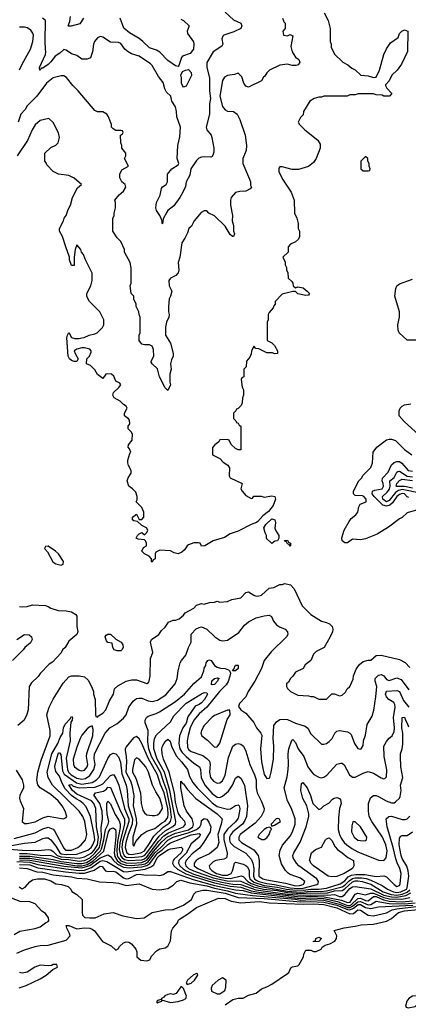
# Model space of a CAD drawing. Header units: inches. Extents: x 2348341 to 2479810, y 460419 to 613669.
# Tile 555 of 656: x 2433352 to 2436338, y 550505 to 558077. Entities that reach past the tile are written whole.
import ezdxf

# ---------------------------------------------------------------- set-up
doc = ezdxf.new("R2010")
doc.units = ezdxf.units.IN
doc.header["$MEASUREMENT"] = 0
doc.layers.add('C4535', color=7, linetype='Continuous')

msp = doc.modelspace()

# ---------------------------------------------------------------- linework, layer by layer
at = {"layer": 'C4535', "color": 2}
for points, elevation in [([(2435692, 558130), (2435722, 558070), (2435738, 558010), (2435738, 557910), (2435744.7, 557890), (2435745.4, 557865.4), (2435771.6, 557811.6), (2435834, 557750), (2435874, 557730), (2435903.6, 557703.6), (2435930, 557692), (2435974, 557650), (2436030, 557644.7), (2436070, 557632), (2436090, 557634), (2436118, 557690), (2436149, 557810), (2436170, 557852), (2436202, 557898), (2436259, 557941), (2436270, 557972), (2436288, 557990), (2436310, 557998), (2436334, 557990), (2436332.7, 557832.7), (2436285.4, 557734.6), (2436252, 557690), (2436212, 557650), (2436190, 557606), (2436163.6, 557576.4), (2436162, 557570), (2436172, 557550), (2436212, 557510), (2436194, 557490), (2436150, 557488), (2436136.4, 557496.4), (2436090, 557498), (2436070, 557508), (2435952.7, 557507.3), (2435930, 557498), (2435890, 557498), (2435868.4, 557488.4), (2435690, 557488.7), (2435670, 557482), (2435650, 557482), (2435614, 557470), (2435582, 557450), (2435532, 557370), (2435530, 557346), (2435510, 557326), (2435492, 557290), (2435502, 557270), (2435542, 557230), (2435642, 557150), (2435659.6, 557119.6), (2435662, 557090), (2435631.3, 557010), (2435610, 556978), (2435570.9, 556949.1), (2435495.3, 556924.7), (2435444.7, 556924.7), (2435370, 556946), (2435350, 556946), (2435343.6, 556936.4), (2435342, 556910), (2435372, 556850), (2435438, 556750), (2435462, 556690), (2435464.7, 556590), (2435482, 556550), (2435491.6, 556508.4), (2435492, 556470), (2435502, 556450), (2435502, 556410), (2435494, 556390), (2435471.6, 556368.4), (2435434, 556350), (2435414, 556330), (2435414, 556290), (2435374, 556250), (2435391.6, 556211.6), (2435392.7, 556192.7), (2435402, 556170), (2435402, 556150), (2435411.6, 556131.6), (2435414, 556090), (2435443.6, 556063.6), (2435452, 556050), (2435454, 556030), (2435470, 556014), (2435490, 556022), (2435530, 556014.8), (2435562, 555990), (2435578, 555970), (2435570, 555958), (2435550, 555955.3), (2435488.9, 555968.9), (2435470, 555986), (2435450, 555986), (2435370, 555966), (2435314, 555910), (2435314, 555890), (2435303.6, 555876.4), (2435299.6, 555860.4), (2435270, 555826), (2435262, 555810), (2435262, 555770), (2435254, 555750), (2435254, 555610), (2435290, 555592), (2435311, 555571), (2435332, 555530), (2435334, 555510), (2435310, 555508), (2435295.3, 555515.3), (2435250, 555515.3), (2435190, 555546), (2435167.3, 555547.3), (2435150, 555566), (2435132.7, 555527.3), (2435131.6, 555508.4), (2435119.6, 555480.4), (2435094, 555450), (2435091.6, 555408.4), (2435074, 555390), (2435074, 555330), (2435058, 555322), (2435054, 555310), (2435062, 555250), (2435072, 555230), (2435072, 555190), (2435064.7, 555170), (2435062, 555130), (2435054, 555110), (2435030, 555086), (2435018, 555082), (2435014, 555070), (2434994, 555050), (2434994, 555010), (2435012.7, 554992.7), (2435018, 554978), (2435030, 554974), (2435038, 554958), (2435052, 554950), (2435052, 554770), (2435030, 554768.7), (2435010, 554778), (2434978, 554810), (2434962, 554842), (2434947.3, 554847.3), (2434890, 554846), (2434882, 554830), (2434851.6, 554808.4), (2434832.7, 554787.3), (2434834, 554730), (2434890, 554702), (2434915.3, 554675.3), (2434952, 554650), (2434964.7, 554630), (2434962, 554570), (2434970, 554554), (2435062, 554510), (2435052, 554470), (2435062, 554450), (2435090, 554418), (2435130, 554394), (2435142, 554398), (2435150, 554412), (2435208.4, 554411.6), (2435230, 554404.7), (2435290, 554416), (2435311.3, 554410), (2435317.3, 554390), (2435299.8, 554340.2), (2435264.9, 554295.1), (2435219.9, 554260.1), (2435181.4, 554218.6), (2435170.6, 554209.4), (2435130, 554195.1), (2435030, 554143.7), (2434970, 554122.7), (2434925.1, 554094.9), (2434838, 554070), (2434774, 554030), (2434750, 554028), (2434738, 554050), (2434725.4, 554054.6), (2434690, 554054), (2434650, 554039), (2434638, 554030), (2434619.1, 554000.9), (2434598.8, 553981.2), (2434570, 553968), (2434538, 553978), (2434510, 553993.2), (2434430, 553998), (2434398, 553982), (2434394, 553970), (2434394, 553930), (2434378, 553922), (2434370, 553906), (2434366, 553910), (2434366, 553930), (2434346, 553950), (2434310, 553968), (2434289.3, 553989.3), (2434303.1, 554016.9), (2434326, 554030), (2434326, 554050), (2434318, 554070), (2434310, 554078), (2434263.1, 554083.1), (2434248, 554090), (2434258, 554110), (2434270, 554122), (2434290, 554132), (2434310, 554114), (2434330, 554134), (2434335.3, 554150), (2434326, 554170), (2434290, 554186), (2434258, 554218), (2434230, 554222), (2434218, 554230), (2434218, 554250), (2434250, 554274), (2434270, 554234), (2434290, 554234), (2434306, 554250), (2434306, 554290), (2434290, 554326), (2434248, 554368), (2434255.3, 554384.7), (2434255.3, 554410), (2434243.1, 554443.1), (2434218, 554470), (2434189.3, 554489.3), (2434179, 554530), (2434185.6, 554554.4), (2434208, 554590), (2434208, 554610), (2434188.9, 554648.9), (2434182, 554670), (2434182, 554690), (2434198, 554742), (2434206, 554750), (2434196.4, 554776.4), (2434186, 554790), (2434187.3, 554807.3), (2434216.4, 554843.6), (2434218, 554890), (2434208.4, 554908.4), (2434186, 554930), (2434186, 554950), (2434198, 554970), (2434196.4, 554996.4), (2434188.4, 555008.4), (2434158, 555030), (2434158, 555050), (2434178, 555090), (2434170, 555106), (2434150, 555118), (2434123.1, 555143.1), (2434078, 555170), (2434068, 555190), (2434074, 555210), (2434112.9, 555247.1), (2434128, 555270), (2434120.4, 555280.4), (2434090, 555298), (2434074.8, 555334.8), (2434058, 555350), (2434030, 555354), (2434014, 555350), (2433990, 555318), (2433950, 555349.3), (2433930, 555384), (2433897.2, 555417.2), (2433866, 555430), (2433868, 555470), (2433888, 555490), (2433900.4, 555519.6), (2433902, 555530), (2433890, 555542), (2433850, 555554), (2433830, 555554), (2433790, 555544), (2433771.3, 555530), (2433778, 555510), (2433802, 555470), (2433791.3, 555448.7), (2433770, 555449), (2433750, 555455.3), (2433735.3, 555470), (2433725.2, 555490), (2433715.3, 555630), (2433718, 555650), (2433728.9, 555671.1), (2433750, 555632), (2433774.6, 555625.4), (2433810, 555624.7), (2433828.9, 555631.1), (2433848.4, 555631.6), (2433886, 555650), (2433930, 555661), (2433948, 555670), (2433988, 555710), (2433998, 555730), (2433998, 555770), (2433968, 555830), (2433888, 555910), (2433868.9, 555948.9), (2433868.7, 555970), (2433898, 556030), (2433908.7, 556070), (2433908.4, 556128.4), (2433854.6, 556234.6), (2433842, 556270), (2433828, 556290), (2433822, 556310), (2433790, 556346), (2433778, 556310), (2433771.3, 556250), (2433771.3, 556190), (2433770, 556186), (2433750, 556186), (2433735.3, 556230), (2433735.3, 556250), (2433705.2, 556330), (2433682, 556410), (2433658, 556450), (2433658, 556470), (2433688.7, 556530), (2433694, 556550), (2433710, 556572), (2433723.7, 556616.3), (2433742, 556650), (2433757.2, 556710), (2433797.2, 556782.8), (2433826, 556810), (2433770, 556858), (2433730, 556878), (2433649.1, 556889.1), (2433608.4, 556908.4), (2433560.4, 556960.4), (2433556.4, 556976.4), (2433546, 556990), (2433546, 557050), (2433590, 557094), (2433630, 557112), (2433648, 557130), (2433658, 557170), (2433650, 557206), (2433610, 557286), (2433576.4, 557316.4), (2433510, 557302), (2433470, 557268.7), (2433446.8, 557230), (2433410.9, 557149.1), (2433331.3, 557030)], 74), ([(2435371.3, 558090), (2435381, 558061), (2435391.3, 558050), (2435391.6, 558008.4), (2435374, 557990), (2435378, 557958), (2435410, 557954), (2435430, 557962), (2435450, 557954), (2435436, 557870), (2435446, 557830), (2435471.3, 557790), (2435496, 557770), (2435504.7, 557750), (2435492, 557730), (2435474.4, 557725.6), (2435445.6, 557725.6), (2435410, 557735.3), (2435350, 557728), (2435271.6, 557688.4), (2435251.6, 557668.4), (2435236.9, 557643.1), (2435225.4, 557634.6), (2435210, 557608), (2435110, 557558), (2435090, 557566), (2435075.3, 557590), (2435058, 557638), (2435030, 557666), (2435003.6, 557656.4), (2434950, 557649), (2434925.2, 557634.8), (2434911, 557610), (2434890.4, 557490), (2434910.4, 557410.4), (2434930, 557382.8), (2434950, 557374), (2434994, 557370), (2435022, 557350), (2435044.7, 557310), (2435084.7, 557190), (2435096, 557110), (2435091, 557070), (2435066, 557010), (2435066, 556970), (2435118, 556850), (2435124.7, 556830), (2435125.4, 556805.4), (2435134, 556790), (2435123.6, 556776.4), (2435090, 556759), (2435043.5, 556756.5), (2435011.1, 556748.9), (2434978, 556710), (2434971.1, 556688.9), (2434971, 556650), (2434986.8, 556570), (2434984, 556530), (2434994.4, 556494.4), (2434996, 556450), (2435002, 556430), (2434994, 556410), (2434986, 556410), (2434970, 556426), (2434930, 556488.7), (2434850, 556568), (2434806, 556590), (2434790, 556606), (2434770, 556606), (2434745.4, 556594.6), (2434692, 556530), (2434672, 556490), (2434652, 556470), (2434642, 556438), (2434622, 556398), (2434598, 556362), (2434582.8, 556250), (2434570.9, 556209.1), (2434574.8, 556150), (2434570.8, 556129.2), (2434550.9, 556109.1), (2434512, 556090), (2434498, 556070), (2434501, 556030), (2434522, 555990), (2434511.3, 555950), (2434501, 555930), (2434496, 555870), (2434496, 555830), (2434501, 555810), (2434498.8, 555790), (2434481, 555750), (2434471.6, 555711.6), (2434471.1, 555651.1), (2434510.8, 555590), (2434531, 555510), (2434531, 555490), (2434518, 555462), (2434511, 555430), (2434516, 555390), (2434506, 555350), (2434504.7, 555290), (2434511, 555270), (2434490, 555226), (2434470, 555246), (2434425.2, 555330), (2434411.8, 555391.8), (2434368.7, 555430), (2434362.7, 555442.7), (2434361.2, 555450), (2434382, 555490), (2434380.4, 555540.4), (2434370, 555566), (2434350, 555575.3), (2434310, 555575.3), (2434290, 555582), (2434268.7, 555610), (2434268.7, 555650), (2434278, 555670), (2434278, 555790), (2434268.7, 555810), (2434268, 555830), (2434248, 555870), (2434248, 555890), (2434228.9, 555928.9), (2434228, 555950), (2434208.7, 555970), (2434202, 556030), (2434208.9, 556051.1), (2434208.9, 556168.9), (2434202, 556210), (2434158, 556290), (2434158, 556310), (2434128, 556370), (2434100.2, 556400.2), (2434068, 556450), (2434068.4, 556548.4), (2434078, 556570), (2434078, 556590), (2434088, 556630), (2434088, 556670), (2434082, 556690), (2434115.3, 556730), (2434150, 556758), (2434168.7, 556790), (2434162, 556810), (2434138, 556830), (2434120.4, 556860.4), (2434122, 556890), (2434138, 556922), (2434188, 556950), (2434158, 557010), (2434168, 557030), (2434168, 557050), (2434138, 557090), (2434138, 557110), (2434128, 557130), (2434126, 557190), (2434142, 557198), (2434146, 557210), (2434142, 557222), (2434130, 557226), (2434090, 557226), (2434070, 557238), (2434058, 557250), (2434058, 557270), (2434035.3, 557330), (2434022, 557350), (2433990, 557368.7), (2433950, 557368.7), (2433930, 557378), (2433802, 557530), (2433759, 557570), (2433711.7, 557631.7), (2433690, 557645.2), (2433670, 557646), (2433610, 557629), (2433558, 557590), (2433484.7, 557490), (2433410, 557415.1), (2433394.6, 557385.4), (2433360.7, 557350), (2433339.3, 557290)], 70), ([(2434930, 558136), (2434994.9, 558074.9), (2435051.3, 558050), (2435058, 558030), (2435050.7, 558009.3), (2434996.8, 557983.2), (2434921, 557959), (2434912, 557950), (2434904.7, 557930), (2434912, 557890), (2434905.4, 557874.6), (2434838, 557830), (2434791, 557749), (2434790.7, 557710), (2434810.5, 557630), (2434810.6, 557530), (2434818, 557470), (2434810.7, 557430), (2434811, 557350), (2434784, 557250), (2434790.8, 557230), (2434822, 557190), (2434827.7, 557170), (2434843, 557090), (2434842.8, 557057.2), (2434838, 557042), (2434830, 557026), (2434819.6, 557020.4), (2434770, 557022.7), (2434750, 557019.3), (2434728.3, 557011.7), (2434710, 556994), (2434667.7, 556930), (2434659.8, 556880.2), (2434631, 556830), (2434626.4, 556793.6), (2434606, 556750), (2434582.8, 556710), (2434535.2, 556644.8), (2434490.6, 556609.4), (2434482.5, 556597.5), (2434455.3, 556544.7), (2434450, 556506), (2434446, 556510), (2434446, 556530), (2434429, 556570), (2434402.7, 556610), (2434399.3, 556630), (2434403.7, 556670), (2434432.5, 556727.5), (2434441.2, 556778.8), (2434449, 556791), (2434478, 556810), (2434488, 556830), (2434488, 556890), (2434522, 556930), (2434570, 556962), (2434574, 556970), (2434562.7, 557010), (2434567, 557110), (2434583.3, 557176.7), (2434587, 557250), (2434559.5, 557330), (2434558, 557370), (2434550, 557408), (2434522, 557450), (2434514, 557490), (2434479.3, 557519.3), (2434466, 557546), (2434454, 557594), (2434419.1, 557639.1), (2434370, 557725.2), (2434357.2, 557737.2), (2434270, 557797), (2434210, 557814.5), (2434185.2, 557830), (2434159.3, 557850), (2434130, 557893.3), (2434110, 557900.5), (2434050, 557904), (2433990, 557942), (2433970, 557948), (2433950, 557938), (2433926, 557910), (2433918, 557890), (2433910.9, 557829.1), (2433895.3, 557784.7), (2433870, 557774), (2433830, 557774), (2433790, 557802), (2433750, 557815.3), (2433710, 557842), (2433690, 557848.7), (2433659.9, 557820.1), (2433623.4, 557796.6), (2433590, 557752), (2433570, 557733.6), (2433530, 557704.5), (2433516.9, 557703.1), (2433510.3, 557689.7), (2433506, 557690), (2433504, 557710), (2433549, 557810), (2433554, 557830), (2433549.2, 557849.2), (2433546.6, 557910), (2433549.2, 558070), (2433526, 558090)], 66), ([(2433841, 558090), (2433813.7, 558046.3), (2433746.3, 558026.3), (2433726, 558026), (2433724, 558030), (2433738, 558062), (2433742, 558102)], 62), ([(2434590, 558082), (2434610, 558072), (2434654, 558030), (2434638, 557990), (2434641, 557970), (2434686.4, 557906.4), (2434691, 557890), (2434686.8, 557850), (2434662, 557818), (2434602.5, 557797.5), (2434594, 557786), (2434576, 557724), (2434570, 557718), (2434550, 557722), (2434490, 557764), (2434427.7, 557827.7), (2434402.9, 557842.9), (2434350, 557859.5), (2434299.3, 557910), (2434270, 557932.3), (2434194.8, 557974.8), (2434152.7, 558012.7), (2434123.7, 558090)], 62), ([(2433350, 557691), (2433370, 557736), (2433434.5, 557850), (2433453.6, 557910), (2433456.9, 557956.9), (2433453.1, 557973.1), (2433436.9, 557996.9), (2433410, 558013.2), (2433390, 558019.3), (2433350, 558019.5)], 70), ([(2436411.6, 555611.6), (2436330, 555612.7), (2436269, 555670), (2436259, 555690), (2436257.2, 555730), (2436269.2, 555790), (2436269.2, 555830), (2436235.3, 555950), (2436242, 556010), (2436249, 556030), (2436270, 556044.7), (2436370, 556081)], 74), ([(2436421.2, 554881.2), (2436306.8, 554986.8), (2436269, 555030), (2436268.7, 555070), (2436275.3, 555090), (2436290, 555104.7), (2436310, 555116), (2436356.5, 555123.5)], 74), ([(2436410, 554307.3), (2436330, 554284), (2436291.1, 554248.9), (2436270, 554238), (2436185.8, 554174.2), (2436098.5, 554121.5), (2436010, 554084), (2435970, 554076), (2435910, 554082), (2435870, 554054), (2435850, 554054), (2435829.4, 554069.4), (2435826.6, 554093.4), (2435846, 554150), (2435882.7, 554217.3), (2435899.7, 554240.3), (2435935.1, 554270), (2435949.4, 554290), (2435957.2, 554330), (2435969.2, 554350.8), (2436014, 554370), (2436013.2, 554390), (2435995.3, 554410), (2435985.4, 554414.6), (2435930, 554418), (2435918, 554430), (2435918, 554450), (2435958, 554530), (2435978, 554550), (2435990, 554574), (2436050, 554634), (2436064, 554670), (2436069.2, 554750), (2436095.3, 554790), (2436170, 554844.7), (2436190, 554851.3), (2436210, 554851.3), (2436239.8, 554839.8), (2436310, 554771), (2436364.7, 554730)], 74), ([(2436343.2, 554403.2), (2436330, 554408.7), (2436308.7, 554430), (2436290, 554433.1), (2436270, 554426), (2436250, 554409.7), (2436217.6, 554362.4), (2436196.8, 554343.2), (2436170, 554335.9), (2436143.4, 554343.4), (2436075.8, 554410), (2436060.4, 554430), (2436062, 554450), (2436080.3, 554459.7), (2436137, 554470), (2436147.3, 554490), (2436145.6, 554510), (2436137.6, 554530), (2436139.6, 554550), (2436183.9, 554596.1), (2436210, 554652.7), (2436228.8, 554671.2), (2436250, 554680.3), (2436270, 554678), (2436287.1, 554667.1), (2436336, 554610), (2436370, 554604.9)], 70), ([(2436430, 554436.3), (2436290, 554464.6), (2436263.4, 554456.6), (2436239.7, 554440.3), (2436190, 554378), (2436170, 554369.8), (2436142.7, 554390), (2436138.9, 554410), (2436176.2, 554443.8), (2436192.9, 554467.1), (2436198.4, 554490), (2436195.1, 554530), (2436230, 554556.4), (2436250, 554597.3), (2436258, 554602), (2436270, 554604.9), (2436330, 554566.4), (2436370, 554560.9)], 66), ([(2436370, 554474.8), (2436310, 554486.9), (2436250, 554487.3), (2436245.6, 554490), (2436249.7, 554510), (2436270, 554532.2), (2436290, 554543.6), (2436370, 554532.9)], 62), ([(2433324.8, 552304.8), (2433370.6, 552230), (2433382, 552190), (2433380.7, 552170), (2433354, 552110), (2433350.7, 552090), (2433354.8, 552070), (2433380.7, 552010), (2433371.3, 551910), (2433390, 551896), (2433410, 551894.8), (2433470, 551908), (2433530, 551939.3), (2433570, 551952.7), (2433688, 551932), (2433710, 551942), (2433714, 551950), (2433701.2, 551990), (2433678.4, 552030), (2433647.6, 552070), (2433590, 552118.7), (2433509.2, 552170), (2433491.6, 552191.6), (2433484.5, 552230), (2433491.3, 552290), (2433517.7, 552382.3), (2433587, 552570), (2433587.3, 552610), (2433561.2, 552730), (2433565.2, 552750), (2433579, 552790), (2433609.3, 552850.7), (2433684.7, 552975.3), (2433730, 553022), (2433750, 553032), (2433810, 553031.3), (2433850, 553022), (2433878, 552998), (2433904.7, 552950), (2433918, 552910), (2433918, 552890), (2433931.3, 552850), (2433934, 552730), (2433938, 552718), (2433950, 552714), (2433956.4, 552723.6), (2433990, 552744.7), (2434013.2, 552770), (2434042.5, 552837.5), (2434072.7, 552890), (2434081.2, 552930), (2434105.1, 552954.9), (2434169.6, 552990.4), (2434210, 553000.7), (2434250, 553000.7), (2434330, 552972), (2434340.4, 552979.6), (2434348, 552990), (2434355.3, 553030), (2434356.4, 553163.6), (2434375.3, 553210), (2434358, 553290), (2434366, 553310), (2434422, 553350), (2434441.2, 553378.8), (2434470, 553404.7), (2434495.3, 553444.7), (2434530, 553458), (2434550, 553458), (2434578, 553470), (2434610, 553498), (2434623.7, 553516.3), (2434690, 553550.8), (2434710, 553575.5), (2434750, 553586), (2434770, 553582.8), (2434810, 553596), (2434850, 553598), (2434870, 553604.7), (2434890, 553598), (2434950, 553602), (2434983.1, 553616.9), (2435050, 553631.3), (2435090, 553671.3), (2435110, 553678), (2435150, 553651), (2435170, 553644.7), (2435190, 553646), (2435210, 553651), (2435270, 553704.7), (2435306, 553710), (2435350, 553732), (2435370, 553732), (2435390, 553742), (2435432, 553730), (2435459.8, 553699.8), (2435522, 553570), (2435590, 553502), (2435670, 553451.3), (2435710, 553441), (2435732, 553430), (2435752, 553410), (2435758, 553390), (2435756, 553370), (2435738, 553330), (2435690.8, 553249.2), (2435630, 553218), (2435610, 553198), (2435590, 553148), (2435545.4, 553114.6), (2435530, 553086), (2435470, 553058), (2435451.1, 553028.9), (2435432, 553010), (2435416.9, 552983.1), (2435402, 552970), (2435402, 552950), (2435410, 552934), (2435434, 552910), (2435490, 552882), (2435570, 552878), (2435590, 552871.3), (2435610, 552871.3), (2435650, 552852), (2435690, 552851.3), (2435710, 552852), (2435750, 552892), (2435770, 552892), (2435810, 552878), (2435830, 552882), (2435854.6, 552905.4), (2435868, 552930), (2435888, 552950), (2435914.6, 553005.4), (2435918, 553030), (2435938, 553082), (2435962, 553118), (2435990, 553141), (2436029.1, 553150.9), (2436050, 553151.3), (2436090, 553186), (2436130, 553190.8), (2436270, 553156), (2436313.7, 553133.7), (2436350, 553096)], 74), ([(2433350, 553564.7), (2433370, 553561), (2433410, 553564.7), (2433450, 553578), (2433550, 553571), (2433570, 553564.7), (2433590, 553551.3), (2433647.3, 553532.7), (2433710, 553532), (2433750, 553522), (2433783.6, 553503.6), (2433791.3, 553490), (2433790.8, 553410.8), (2433798, 553370), (2433791.3, 553350), (2433730, 553298), (2433702, 553250), (2433682, 553230), (2433671.1, 553208.9), (2433603.6, 553136.4), (2433579.6, 553120.4), (2433510, 553048), (2433494.4, 553025.6), (2433443.5, 552976.5), (2433424.7, 552950), (2433416, 552770), (2433407.1, 552732.9), (2433386, 552690), (2433338, 552650)], 74), ([(2433310, 551781.1), (2433470, 551823.1), (2433530, 551854), (2433570, 551866.4), (2433609, 551851), (2433619.1, 551839.1), (2433690, 551704.9), (2433704.9, 551690), (2433750, 551689.2), (2433799.5, 551710), (2433823.7, 551730), (2433857, 551770), (2433867, 551810), (2433851.3, 551910), (2433836.3, 551950), (2433810, 551989.5), (2433603.7, 552190), (2433570, 552248.7), (2433562.9, 552290), (2433599.3, 552430), (2433644.7, 552510), (2433663.2, 552556.8), (2433682.4, 552590), (2433689.7, 552630.3), (2433701.6, 552658.4), (2433740.4, 552699.6), (2433750, 552718), (2433754.4, 552714.4), (2433758, 552710), (2433756, 552690), (2433745.4, 552674.6), (2433737, 552590), (2433739.1, 552530), (2433710, 552398), (2433718.6, 552310), (2433727.1, 552290), (2433746.5, 552270), (2433790, 552243.6), (2433830, 552235.6), (2433857.8, 552242.2), (2433890, 552264.4), (2433920.4, 552310), (2433931.1, 552350), (2433924.7, 552395.3), (2433927.8, 552430), (2434009.7, 552590.3), (2434045.2, 552630), (2434098, 552662), (2434150, 552704.7), (2434170, 552732), (2434189.5, 552790.5), (2434222.9, 552837.1), (2434250, 552857.3), (2434270, 552859.1), (2434290, 552858), (2434338.8, 552838.8), (2434370, 552832.7), (2434410, 552844.4), (2434475.2, 552884.8), (2434546, 552970), (2434562.7, 553010), (2434569.2, 553070), (2434584, 553130), (2434594, 553150), (2434629, 553190), (2434648.7, 553248.7), (2434669, 553290), (2434669.4, 553350.6), (2434707.2, 553392.8), (2434730, 553402.8), (2434750, 553406.8), (2434790, 553390.8), (2434851.3, 553330), (2434890, 553304.7), (2434910, 553301), (2434950, 553306), (2435036.6, 553363.4), (2435080.1, 553419.9), (2435110, 553447.3), (2435170, 553476.3), (2435230, 553493.4), (2435270, 553498), (2435286, 553486), (2435301, 553450), (2435324.1, 553424.1), (2435347.9, 553407.9), (2435391.3, 553390), (2435410.8, 553370), (2435411.3, 553350), (2435402, 553330), (2435283.5, 553216.5), (2435231, 553150), (2435210, 553088), (2435158, 552990), (2435106.8, 552910), (2435090.5, 552869.5), (2435042, 552818), (2435034, 552794), (2435052, 552770), (2435090, 552744.7), (2435150, 552671.3), (2435171, 552630), (2435206, 552590), (2435213.7, 552573.7), (2435203, 552470), (2435210.7, 552369.3), (2435230, 552272), (2435250, 552242), (2435270, 552244.7), (2435273.2, 552250), (2435285.2, 552290), (2435302.7, 552390), (2435306, 552490), (2435299.3, 552550), (2435304, 552650), (2435324.1, 552675.9), (2435350, 552696), (2435390, 552698.8), (2435410, 552694), (2435470, 552667.3), (2435544.5, 552644.5), (2435567.1, 552627.1), (2435590, 552584.7), (2435670, 552504.7), (2435690, 552504.7), (2435710, 552511.3), (2435730, 552526), (2435754, 552550), (2435774, 552590), (2435790, 552606), (2435810, 552610.7), (2435870, 552600.7), (2435890, 552590.7), (2435898.7, 552578.7), (2435924, 552510), (2435950, 552471.3), (2435970, 552466), (2435975.3, 552470), (2435990, 552494), (2435994, 552530), (2436010, 552574), (2436023.2, 552656.8), (2436060.2, 552719.8), (2436072.9, 552767.1), (2436089.2, 552870), (2436095.1, 552950), (2436083.7, 552990), (2436082.7, 553010), (2436110, 553037.1), (2436130, 553040.7), (2436150, 553031), (2436170, 553002.8), (2436190, 552994.8), (2436250, 553015.5), (2436283.1, 553003.1), (2436342, 552922)], 70), ([(2433330, 553310.6), (2433390, 553348.2), (2433424.9, 553344.9), (2433442.8, 553330), (2433446.8, 553310), (2433435.5, 553284.5), (2433390.9, 553249.1), (2433378, 553230), (2433296, 553150)], 70), ([(2433290, 551725.8), (2433390, 551744.6), (2433470, 551752), (2433530, 551779.3), (2433550, 551786), (2433570, 551785.5), (2433590, 551770.5), (2433630, 551721.3), (2433659.6, 551670), (2433670, 551663), (2433710, 551656.2), (2433790, 551660.6), (2433875.1, 551690), (2433901.1, 551710), (2433915, 551730), (2433928.7, 551770), (2433924.1, 551810), (2433896.4, 551950), (2433863.1, 552023.1), (2433840.7, 552050), (2433815.1, 552070), (2433785.1, 552085.1), (2433750.4, 552110.4), (2433702.2, 552162.2), (2433675.3, 552210), (2433658.6, 552258.6), (2433630, 552296), (2433622.8, 552330), (2433624.1, 552350), (2433646.3, 552430), (2433650, 552438.8), (2433658, 552438), (2433666.8, 552426.8), (2433681.3, 552301.3), (2433694.1, 552274.1), (2433788.1, 552208.1), (2433830, 552198.6), (2433909.2, 552210), (2433942.9, 552230), (2433964.9, 552255.1), (2434030, 552396), (2434050, 552426), (2434070, 552436), (2434090, 552430.8), (2434110, 552406.8), (2434127.3, 552367.3), (2434137.4, 552277.4), (2434170.3, 552190), (2434177.3, 552150), (2434185, 552030), (2434218.8, 551930), (2434215.5, 551890), (2434185.3, 551810), (2434167.9, 551750), (2434162.5, 551710), (2434176.1, 551670), (2434190, 551659.7), (2434210, 551657.6), (2434283.7, 551670), (2434310, 551686), (2434350, 551740.3), (2434381.7, 551798.3), (2434454, 551866), (2434501.5, 551898.5), (2434510.7, 551910), (2434518.2, 551941.8), (2434511.8, 552008.2), (2434482.6, 552150), (2434458.5, 552210), (2434434.5, 552290), (2434366, 552410), (2434344, 552470), (2434335.8, 552524.2), (2434339.6, 552610), (2434317.2, 552670), (2434316, 552690), (2434325.2, 552710), (2434338.9, 552721.1), (2434400.1, 552739.9), (2434427.2, 552752.8), (2434550, 552834), (2434619, 552890), (2434690, 552971.3), (2434750, 553022), (2434768, 553070), (2434768.7, 553090), (2434782, 553110), (2434784, 553130), (2434798, 553150), (2434810, 553154.8), (2434822, 553150), (2434850, 553111.3), (2434870, 553098), (2434894, 553090), (2434930, 553086.8), (2434956, 553076), (2434966.4, 553066.4), (2434972, 553052), (2434967.7, 553027.7), (2434953.8, 552986.2), (2434938.4, 552961.6), (2434886.8, 552910), (2434789.1, 552790.9), (2434730, 552738), (2434690, 552689.3), (2434662, 552630), (2434647.7, 552572.3), (2434639.5, 552530), (2434641.5, 552481.5), (2434650, 552465.5), (2434670, 552448.4), (2434758, 552418), (2434790, 552396.3), (2434810, 552374), (2434815.8, 552350), (2434810.4, 552290), (2434818, 552250), (2434840.9, 552220.9), (2434870, 552204.9), (2434890, 552207.3), (2434910, 552222.8), (2434930, 552266), (2434957.2, 552402.8), (2434989.6, 552490.4), (2435010, 552506), (2435030, 552511), (2435050, 552506), (2435070.6, 552490.6), (2435090, 552452), (2435121.6, 552350), (2435156.4, 552270), (2435168.4, 552230), (2435168.7, 552170), (2435177.1, 552130), (2435210, 552064.7), (2435230.6, 552010), (2435227.7, 551990), (2435207.7, 551950), (2435161.2, 551898.8), (2435046.7, 551810), (2435035.8, 551790), (2435037.1, 551770), (2435055.5, 551750), (2435151.6, 551691.5), (2435183.8, 551650), (2435193, 551610), (2435190.5, 551490), (2435220.7, 551470), (2435250, 551461.3), (2435395.4, 551435.4), (2435470, 551415.9), (2435502.9, 551417.1), (2435530, 551427.1), (2435535.6, 551430), (2435542, 551450), (2435510, 551474), (2435430, 551502.7), (2435414.2, 551514.2), (2435394.8, 551534.8), (2435364.8, 551584.8), (2435346, 551650), (2435352.7, 551690), (2435371.7, 551728.3), (2435430, 551798.8), (2435449.5, 551830), (2435469.6, 551890), (2435469.6, 551930), (2435439.3, 552010), (2435409, 552070), (2435384, 552170), (2435406.3, 552253.7), (2435415.1, 552310), (2435418, 552350), (2435414, 552430), (2435420.5, 552470), (2435444, 552536), (2435450, 552542), (2435470, 552518), (2435490.7, 552470), (2435534.8, 552410), (2435567.3, 552330), (2435593.2, 552293.2), (2435613.2, 552273.2), (2435650, 552250.8), (2435670, 552246), (2435690, 552251), (2435712.1, 552267.9), (2435789.5, 552350.5), (2435819.1, 552359.1), (2435830, 552358.8), (2435845.5, 552345.5), (2435886, 552270), (2435910, 552251), (2435930, 552251), (2435990, 552282.8), (2436030, 552294.8), (2436070, 552282.8), (2436130, 552246), (2436150, 552238), (2436159, 552241), (2436170, 552254), (2436172.1, 552307.9), (2436152.7, 552410), (2436149.4, 552490), (2436170, 552526), (2436190, 552550.8), (2436213.2, 552570), (2436230, 552602), (2436231.6, 552630), (2436223.7, 552710), (2436237.2, 552790), (2436235.4, 552810), (2436226.9, 552826.9), (2436189.7, 552849.7), (2436169.8, 552869.8), (2436163, 552890), (2436170, 552912.4), (2436250, 552918.4), (2436270, 552910.4), (2436301.1, 552841.1), (2436343.1, 552790)], 66), ([(2433270, 551699), (2433370, 551689.3), (2433493.1, 551686.9), (2433570, 551695.3), (2433590, 551691.7), (2433610, 551680.9), (2433641.1, 551650), (2433670, 551637.8), (2433810, 551628.3), (2433850, 551638.8), (2433905.6, 551670), (2433925, 551690), (2433949.1, 551730), (2433956.4, 551790), (2433942.6, 551870), (2433937.2, 552010), (2433920.4, 552050), (2433902.4, 552070), (2433790, 552120.9), (2433757.4, 552150), (2433730, 552192), (2433750, 552194.6), (2433762.8, 552182.7), (2433810.1, 552170.1), (2433930, 552175.2), (2433970, 552189), (2433990, 552200.9), (2434050, 552264), (2434071.9, 552271.9), (2434090, 552242.8), (2434113.1, 552190), (2434156, 552010), (2434190.9, 551930), (2434191.6, 551910), (2434143.1, 551756.9), (2434136, 551710), (2434143.5, 551670), (2434154.7, 551650), (2434170, 551636.6), (2434210, 551633), (2434290, 551640.8), (2434310, 551649.4), (2434330, 551670.2), (2434423, 551797), (2434470, 551839.3), (2434529.1, 551870.9), (2434548.3, 551890), (2434551.1, 551910), (2434506.4, 552150), (2434464.7, 552290), (2434409, 552390), (2434382, 552470), (2434381.5, 552510), (2434387.4, 552550), (2434402.2, 552577.8), (2434510, 552676.3), (2434536.8, 552723.2), (2434630, 552821.6), (2434750, 552893), (2434770, 552902), (2434790, 552901), (2434794, 552890), (2434771.8, 552850), (2434750, 552824.2), (2434730.2, 552809.8), (2434701.5, 552798.5), (2434643.7, 552716.3), (2434632.3, 552667.7), (2434606.5, 552630), (2434579.5, 552570), (2434575.3, 552510), (2434583.1, 552470), (2434601.2, 552441.2), (2434630, 552410.3), (2434690, 552358.4), (2434733.4, 552330), (2434742.4, 552310), (2434746.7, 552250), (2434773.7, 552190), (2434830, 552126.4), (2434870, 552097.1), (2434890, 552095.5), (2434910, 552105.5), (2434955.8, 552144.2), (2434986.6, 552190), (2435010, 552244.7), (2435030, 552258), (2435050, 552244.7), (2435080.5, 552190), (2435101.3, 552030), (2435094.4, 551950), (2435082.5, 551917.5), (2435064.4, 551890), (2434990.4, 551830), (2434973.7, 551810), (2434963.6, 551790), (2434963.6, 551770), (2434970.4, 551750), (2434999.4, 551719.4), (2435090, 551668.2), (2435130, 551621.6), (2435142.6, 551590), (2435151, 551550), (2435148.6, 551490), (2435156.2, 551470), (2435170, 551459.8), (2435190, 551449.6), (2435250, 551432.5), (2435310, 551426.5), (2435430, 551401.1), (2435490, 551395.5), (2435530, 551398.4), (2435578, 551410), (2435635, 551424.9), (2435646.6, 551433.4), (2435647, 551450), (2435634, 551470), (2435498, 551570), (2435478, 551590), (2435454.5, 551630), (2435452, 551650), (2435458, 551670), (2435507.9, 551752.1), (2435554.5, 551870), (2435574, 551950), (2435574.5, 551970), (2435558, 552030), (2435527.3, 552087.3), (2435511.9, 552148.1), (2435516.4, 552203.6), (2435528.7, 552211.3), (2435561.6, 552170), (2435586.7, 552110), (2435604, 552050), (2435650, 552004), (2435668, 552010), (2435690, 552031.3), (2435728.4, 552051.6), (2435756.5, 552083.5), (2435768, 552090), (2435790, 552094), (2435810, 552087.3), (2435817.7, 552077.7), (2435822.4, 552050), (2435810.6, 552010), (2435802.5, 551937.5), (2435800.4, 551850), (2435810.3, 551810.3), (2435822.9, 551782.9), (2435845.5, 551750), (2435866, 551730), (2435903, 551703), (2435950, 551677), (2436110, 551614), (2436150, 551611), (2436169, 551630), (2436175.1, 551684.9), (2436165.1, 551730), (2436139.7, 551790), (2436058, 551910), (2436038, 551950), (2436032.7, 551990), (2436033.2, 552050), (2436047, 552093), (2436070, 552110.8), (2436090, 552110.8), (2436110, 552104), (2436168.8, 552068.8), (2436210, 552053), (2436230, 552054), (2436239.1, 552060.9), (2436269.2, 552090), (2436275.9, 552104.1), (2436282.7, 552150), (2436279.3, 552190), (2436295.1, 552250), (2436280.7, 552330), (2436277.6, 552410), (2436277.6, 552430), (2436291.2, 552470), (2436295.1, 552504.9), (2436295.1, 552590), (2436288.5, 552630), (2436289.7, 552710), (2436310, 552712), (2436315.5, 552690), (2436330, 552666), (2436339.2, 552639.2)], 62), ([(2433350, 551663.3), (2433410, 551663.6), (2433508.3, 551651.7), (2433590, 551648.1), (2433670, 551619.7), (2433730, 551617.2), (2433810, 551604.9), (2433850, 551609.6), (2433890, 551631.4), (2433930, 551665.8), (2433964.6, 551710), (2433979.9, 551790), (2433977.4, 551862.6), (2433987.2, 551930), (2433984.8, 551990), (2433968.3, 552048.3), (2433924.5, 552110), (2433924.8, 552115.2), (2433935.3, 552130), (2433996.4, 552143.6), (2434020.1, 552159.9), (2434030, 552173.4), (2434050, 552171), (2434125.5, 551990), (2434157.8, 551930), (2434156.6, 551890), (2434120.8, 551750), (2434116.1, 551696.1), (2434125.9, 551650), (2434139, 551630), (2434157.2, 551617.2), (2434190, 551610.1), (2434290, 551616.4), (2434310, 551623.1), (2434330, 551639.4), (2434421, 551759), (2434460.6, 551799.4), (2434496.1, 551823.9), (2434609.5, 551870), (2434625.6, 551890), (2434621.6, 551910), (2434590, 551945.1), (2434570, 551978), (2434550, 552059), (2434540.7, 552130), (2434500.9, 552290), (2434458, 552390), (2434446.6, 552430), (2434443.6, 552470), (2434449.5, 552490), (2434470, 552526), (2434490, 552542.8), (2434507.7, 552527.7), (2434518.7, 552490), (2434554.7, 552414.7), (2434596.4, 552370), (2434642, 552310), (2434657.5, 552257.5), (2434683, 552210), (2434714.9, 552170), (2434830, 552053.4), (2434870, 552026), (2434950, 552005.3), (2434972.6, 552007.4), (2435010, 552033), (2435030, 552039.1), (2435038, 552030), (2435043.1, 552010), (2435042, 551990), (2435030, 551936), (2435010, 551907.8), (2434949.4, 551850.6), (2434921.8, 551810), (2434919.7, 551770), (2434946.4, 551670), (2434943.5, 551636.5), (2434934.4, 551625.6), (2434919.9, 551620.1), (2434858, 551610), (2434839, 551601), (2434807.7, 551570), (2434812.2, 551550), (2434831.6, 551530), (2434864.6, 551510), (2434910, 551498.8), (2434950, 551497.8), (2434976.9, 551510), (2434987.3, 551530), (2435002, 551590), (2435010, 551598), (2435070, 551582), (2435090, 551573.4), (2435101.7, 551561.7), (2435114.6, 551534.6), (2435116, 551490), (2435121.4, 551470), (2435150, 551444.8), (2435230, 551418.9), (2435330, 551406.1), (2435399.5, 551390), (2435450, 551383.8), (2435530, 551382), (2435590, 551390.6), (2435650, 551390.1), (2435710, 551397.7), (2435814.3, 551430), (2435850, 551455.3), (2435876.2, 551483.8), (2435901.2, 551498.8), (2435936.1, 551503.9), (2436003.9, 551503.9), (2436090, 551487.4), (2436150, 551493), (2436170, 551484.9), (2436230, 551424.9), (2436250, 551410.8), (2436270, 551418), (2436275.1, 551430), (2436284.2, 551510), (2436273, 551550), (2436251.8, 551591.8), (2436242.2, 551622.2), (2436222.7, 551710), (2436176.2, 551870), (2436169.2, 551930), (2436188, 551950), (2436210, 551950.7), (2436290, 551926.8), (2436312.9, 551927.1), (2436328.9, 551931.1), (2436350, 551952)], 58), ([(2433350, 551644.2), (2433430, 551643.3), (2433610, 551619.6), (2433670, 551603.3), (2433790, 551587.6), (2433830, 551587.2), (2433864.3, 551595.7), (2433890.2, 551609.8), (2433934.1, 551645.9), (2433973.8, 551686.2), (2433980.9, 551699.1), (2433999.1, 551770), (2434010.5, 551849.5), (2434032.6, 551890), (2434037.7, 551910), (2434024.1, 551970), (2434020.4, 552010), (2434022, 552050), (2434030, 552066), (2434050, 552046), (2434085.1, 551965.1), (2434116.4, 551916.4), (2434124.7, 551890), (2434124.3, 551864.3), (2434104.2, 551755.8), (2434097.4, 551690), (2434102.1, 551650), (2434112, 551630), (2434130, 551609), (2434170, 551593.3), (2434210, 551591.1), (2434290, 551596.3), (2434330, 551613.3), (2434379.1, 551680.9), (2434445.2, 551754.8), (2434486.9, 551793.1), (2434550, 551820.4), (2434650, 551846.4), (2434681.1, 551870), (2434688.2, 551890), (2434677.4, 551930), (2434634, 551990), (2434615.6, 552030), (2434589.6, 552170.4), (2434590, 552222), (2434602.8, 552202.8), (2434610, 552201), (2434638.6, 552158.5), (2434706.3, 552086.3), (2434868.2, 551970), (2434906.8, 551930), (2434900.5, 551890), (2434875.6, 551810), (2434883.2, 551750), (2434870.3, 551709.7), (2434810, 551662), (2434730, 551627), (2434708, 551610), (2434693, 551590), (2434693.4, 551570), (2434722, 551550), (2434824.1, 551504.1), (2434890, 551481.9), (2434930, 551473.7), (2434968, 551472), (2435053.4, 551493.4), (2435070, 551488.7), (2435104.5, 551450), (2435130, 551434), (2435190, 551412.2), (2435410, 551375.7), (2435511.8, 551368.2), (2435590, 551374.8), (2435667.2, 551372.8), (2435710, 551376.9), (2435830, 551409.4), (2435850, 551421.2), (2435884.8, 551455.2), (2435910, 551471.9), (2435930, 551478.1), (2435978.2, 551478.2), (2436013.3, 551473.3), (2436050, 551460.6), (2436137.1, 551417.1), (2436178.4, 551390), (2436223.8, 551370), (2436250, 551365.8), (2436280.7, 551370), (2436323.9, 551390), (2436330, 551399.5), (2436341, 551490), (2436336.9, 551530), (2436326.4, 551566.4), (2436290, 551626.6), (2436282.2, 551650), (2436268, 551732), (2436270, 551782), (2436281.2, 551798.8), (2436290, 551804), (2436330, 551803.8), (2436370, 551832.2)], 54), ([(2433350, 551628.7), (2433430, 551627.5), (2433790, 551570.9), (2433830, 551570.5), (2433870, 551579.9), (2433913.4, 551606.6), (2433998.3, 551681.7), (2434033.5, 551830), (2434050, 551853.6), (2434070, 551860.9), (2434088, 551848), (2434091.5, 551831.5), (2434091.6, 551791.6), (2434077.3, 551670), (2434081.9, 551641.9), (2434101.5, 551610), (2434130, 551587.1), (2434170, 551575.4), (2434210, 551572.8), (2434290, 551578.6), (2434314.9, 551585.1), (2434339.6, 551600.4), (2434389.9, 551670.1), (2434436.5, 551710), (2434490, 551767.8), (2434530, 551790.1), (2434655.3, 551824.7), (2434711.1, 551850), (2434735.1, 551870), (2434745.4, 551890), (2434750, 551918), (2434770, 551934), (2434790, 551927.3), (2434805.1, 551905.1), (2434819.5, 551870), (2434814.6, 551830), (2434767.8, 551752.2), (2434733.9, 551706.1), (2434678.2, 551661.8), (2434630.4, 551610), (2434624.2, 551590), (2434629, 551570), (2434647.8, 551550), (2434687, 551530), (2434838.2, 551478.2), (2434945.8, 551454.2), (2435050, 551451), (2435147.5, 551407.5), (2435226, 551390), (2435330, 551378.8), (2435410, 551363.9), (2435510, 551356.1), (2435590, 551360.7), (2435710, 551360.1), (2435770, 551376.3), (2435830, 551378.9), (2435850, 551391.7), (2435910, 551447.6), (2435930, 551454.6), (2435950, 551454.4), (2435982.8, 551450), (2436050, 551428.4), (2436145.3, 551370), (2436206.4, 551350), (2436250, 551345.3), (2436290, 551353), (2436330, 551366.4), (2436350, 551385.2)], 50), ([(2433350, 551614.9), (2433430, 551613), (2433690, 551566.9), (2433830, 551553.1), (2433890, 551571), (2433970, 551631.4), (2434030, 551654), (2434050, 551641.3), (2434071.8, 551610), (2434102.3, 551582.3), (2434150, 551558.9), (2434194, 551554), (2434290, 551561), (2434327.9, 551572.1), (2434352.2, 551587.8), (2434410, 551666.1), (2434447.7, 551692.3), (2434490, 551733), (2434510, 551746), (2434670, 551807.3), (2434730, 551819.5), (2434741.6, 551810), (2434731.6, 551790), (2434670, 551738.4), (2434632.4, 551667.6), (2434575.8, 551610), (2434572.4, 551590), (2434582, 551570), (2434607, 551547), (2434631.4, 551530), (2434690, 551506), (2434810, 551467.9), (2434904.3, 551444.3), (2434990, 551429.6), (2435050, 551426.3), (2435166, 551386), (2435410, 551352.8), (2435530, 551343.1), (2435590, 551347.6), (2435716.1, 551343.9), (2435770, 551348.2), (2435810, 551334.7), (2435830, 551334.9), (2435851.6, 551348.4), (2435890, 551396.2), (2435910, 551409), (2435930, 551410.3), (2436050, 551392.1), (2436150, 551345.2), (2436210, 551330.1), (2436250, 551328), (2436318.8, 551341.2), (2436357.7, 551362.3)], 46), ([(2433330, 551602.9), (2433430, 551597), (2433490, 551580.4), (2433706, 551546), (2433810, 551535), (2433850, 551537.1), (2433903.4, 551556.6), (2433970, 551604.4), (2433991.6, 551611.6), (2434022.7, 551602.7), (2434150, 551526.7), (2434170, 551523.2), (2434316.1, 551543.9), (2434359.1, 551560.9), (2434381.6, 551578.4), (2434409.1, 551630), (2434425, 551650), (2434490, 551692.3), (2434510, 551701.5), (2434592.8, 551712.8), (2434602.5, 551702.5), (2434604.2, 551690), (2434593.8, 551670), (2434539, 551621), (2434530.3, 551610), (2434526.5, 551590), (2434536.1, 551570), (2434564.2, 551544.2), (2434628.4, 551508.4), (2434686.5, 551486.5), (2434850, 551438.9), (2434970, 551414.2), (2435050, 551404.7), (2435130, 551378.5), (2435186.9, 551366.9), (2435510, 551331.9), (2435590, 551335.5), (2435691, 551331), (2435824.6, 551304.6), (2435870, 551287.6), (2435891.6, 551290), (2435928.6, 551351.4), (2435950, 551359.6), (2436010, 551347.4), (2436050, 551360.6), (2436070, 551360.1), (2436150, 551325.8), (2436194.6, 551314.6), (2436287.4, 551312.6), (2436350, 551325.6)], 42), ([(2433350, 551580.9), (2433430, 551577.3), (2433490, 551553.9), (2433703.6, 551523.6), (2433810, 551513.1), (2433850, 551513.4), (2433923, 551537), (2433970, 551566.4), (2433985.5, 551565.5), (2434012.4, 551532.4), (2434030, 551526.4), (2434070, 551528.7), (2434090, 551524.2), (2434150, 551477.7), (2434170, 551470.3), (2434190, 551471.8), (2434250, 551502.3), (2434270, 551504.9), (2434322.7, 551497.3), (2434390, 551500.3), (2434430, 551496.4), (2434456.6, 551503.4), (2434490, 551524.9), (2434510, 551525.5), (2434684.7, 551464.7), (2434850, 551419.3), (2435010, 551385.8), (2435070, 551379), (2435130, 551360.8), (2435510, 551319.4), (2435590, 551323.3), (2435690, 551318.1), (2435794.5, 551294.5), (2435870, 551265.4), (2435890, 551265.1), (2435898.7, 551270), (2435950, 551317.6), (2435970, 551319.8), (2436010, 551304.2), (2436030, 551301.6), (2436070, 551333.1), (2436090, 551332.9), (2436147.4, 551307.4), (2436190, 551297.5), (2436290, 551293), (2436370, 551301.3)], 38), ([(2433350, 551553.5), (2433409, 551549), (2433482.6, 551522.6), (2433530, 551519.8), (2433610, 551500.7), (2433750, 551486.3), (2433790, 551476), (2433870.3, 551470.3), (2433965.5, 551445.5), (2434070, 551442), (2434110, 551435.5), (2434170, 551418), (2434270, 551430.5), (2434370, 551390.8), (2434430, 551384), (2434490, 551394.8), (2434530, 551420.7), (2434559.3, 551450), (2434590, 551458.9), (2434659.2, 551439.2), (2434790, 551416), (2434850, 551397.5), (2434950, 551378.4), (2435010, 551359.8), (2435140.9, 551340.9), (2435470, 551313.5), (2435510, 551306.6), (2435590, 551311), (2435690, 551304.9), (2435810, 551275.7), (2435870, 551249.7), (2435890, 551248.4), (2435910, 551258.2), (2435950, 551293), (2435970, 551295.7), (2436030, 551270.1), (2436050, 551271.9), (2436090, 551298.5), (2436190, 551279.4), (2436310, 551276.9), (2436390, 551286.1)], 34), ([(2433348, 551408), (2433370, 551394), (2433394.7, 551405.3), (2433430, 551446.8), (2433450, 551460.7), (2433489.6, 551470.4), (2433542, 551470), (2433590, 551454), (2433630, 551430.6), (2433673.2, 551426.8), (2433724.7, 551410), (2433744.7, 551390), (2433751.6, 551371.6), (2433792, 551350), (2433832, 551310), (2433830.7, 551210), (2433834.8, 551190), (2433853.4, 551173.4), (2433890, 551168.5), (2433931.2, 551168.8), (2434000.2, 551199.8), (2434070, 551211.3), (2434145.2, 551185.2), (2434250, 551165.5), (2434309.5, 551170.5), (2434370, 551211), (2434470, 551230.7), (2434530, 551234.8), (2434610, 551267.7), (2434673.2, 551310), (2434689.1, 551350.9), (2434708, 551370), (2434758, 551382), (2434790, 551382.3), (2434930, 551358.8), (2435030, 551326), (2435230, 551318), (2435510, 551292.8), (2435590, 551296.1), (2435690, 551291.1), (2435790, 551266.5), (2435870, 551233.7), (2435890, 551232.1), (2435917.2, 551242.8), (2435951.9, 551271.9), (2435970, 551273), (2436010, 551249.3), (2436050, 551241.1), (2436110, 551254.3), (2436373.5, 551266.5)], 30), ([(2433310, 551042.8), (2433352.9, 551067.1), (2433470, 551086.8), (2433510, 551101), (2433550, 551132), (2433570, 551142), (2433575.3, 551150), (2433573.2, 551170), (2433550, 551202), (2433521.5, 551221.5), (2433470, 551276.2), (2433430, 551294), (2433356.6, 551296.6), (2433290, 551322)], 30), ([(2433330, 550898.4), (2433390, 550924.4), (2433470, 550950.4), (2433510, 550958), (2433570, 550960.4), (2433710, 550997.3), (2433739, 551030), (2433735.3, 551050), (2433715.3, 551090), (2433710, 551111.3), (2433730, 551111), (2433790, 551084.7), (2433850, 551093), (2433890, 551090.5), (2433910, 551082.8), (2433926, 551070), (2433988, 550988), (2434053.7, 550953.7), (2434090, 550922), (2434108.4, 550931.6), (2434118, 550950), (2434150, 550978), (2434170, 550984.7), (2434190, 550982), (2434212, 550970), (2434244.7, 550930), (2434251.6, 550908.4), (2434252, 550870), (2434283.5, 550843.5), (2434330, 550838), (2434353.2, 550846.8), (2434364.7, 550875.3), (2434403.2, 550916.8), (2434430, 550930.8), (2434470, 550938.8), (2434490, 550951.3), (2434510, 550994), (2434519, 551070), (2434529, 551090), (2434565.2, 551130), (2434569.2, 551150), (2434579.3, 551160.7), (2434642.3, 551197.7), (2434710, 551248.4), (2434878.9, 551321.1), (2434930, 551319.5), (2434976.7, 551296.7), (2435050, 551284.6), (2435194.8, 551294.8), (2435270, 551286), (2435530, 551273.9), (2435610, 551276.2), (2435690, 551271.6), (2435790, 551247.6), (2435890, 551199.5), (2435917.4, 551202.6), (2435950, 551231.7), (2435970, 551227.7), (2436030, 551190.4), (2436070, 551184.2), (2436170, 551208.7), (2436214.5, 551230), (2436250, 551240.1), (2436421.5, 551258.5)], 26), ([(2434930, 550500.3), (2434990, 550541.6), (2435030, 550550.7), (2435070, 550551), (2435110, 550576), (2435168.9, 550591.1), (2435210, 550624.7), (2435250, 550638.8), (2435290, 550660.7), (2435410, 550740.7), (2435419.3, 550750), (2435434.6, 550785.4), (2435446, 550790), (2435446, 550794), (2435490, 550801), (2435499, 550810), (2435534, 550870), (2435535.3, 550890), (2435550, 550922), (2435590, 550922), (2435610, 550911.3), (2435630, 550911.3), (2435668.7, 550930), (2435676, 550944), (2435700.2, 550959.8), (2435735.3, 550970), (2435772.7, 550990), (2435785.2, 551010), (2435788.7, 551030), (2435768.4, 551071.6), (2435846, 551094), (2435930, 551104.9), (2435976.1, 551116.1), (2436070, 551121.3), (2436170, 551144.9), (2436210, 551164.9), (2436261.6, 551210), (2436310, 551224.6), (2436412.9, 551232.9)], 22), ([(2433347.5, 550632.5), (2433402, 550650), (2433510, 550699.5), (2433556.2, 550730), (2433606.6, 550773.4), (2433642, 550790), (2433638, 550810), (2433610, 550811.8), (2433595.9, 550804.1), (2433570, 550799.5), (2433510, 550805.1), (2433468.6, 550791.4), (2433410, 550752.7), (2433370, 550744), (2433350, 550748.7)], 26)]:
    msp.add_lwpolyline(points, dxfattribs=dict(at, elevation=elevation))
for points, elevation in [([(2434610, 557558), (2434602, 557570), (2434595.3, 557590), (2434595.3, 557630), (2434589.2, 557650.8), (2434602, 557678), (2434626, 557690), (2434650, 557694.8), (2434670.4, 557670.4), (2434673, 557647), (2434630, 557566)], 62), ([(2436010, 557026), (2435974, 556990), (2435974, 556930), (2435990, 556914), (2436030, 556914), (2436042, 556918), (2436046, 556930), (2436038, 556950), (2436038, 556970), (2436026, 556990), (2436026, 557010)], 78), ([(2435290, 554048), (2435247.3, 554087.3), (2435248, 554110), (2435238, 554130), (2435228.7, 554170), (2435244.1, 554195.9), (2435290, 554238), (2435312, 554230), (2435318, 554210), (2435312.7, 554167.3), (2435318, 554150), (2435342, 554110), (2435342, 554090), (2435334, 554070), (2435312.7, 554067.3)], 74), ([(2435430, 554028), (2435422, 554042), (2435410, 554046), (2435402, 554062), (2435390, 554066), (2435387.3, 554072.7), (2435410, 554074), (2435418, 554058), (2435434, 554050), (2435434, 554030)], 74), ([(2433570, 554028), (2433550, 554026), (2433542, 554010), (2433565.4, 553985.4), (2433606.8, 553906.8), (2433630, 553891.3), (2433670, 553882), (2433686, 553890), (2433688, 553910), (2433650, 553968), (2433628, 553990)], 78), ([(2434102, 553222), (2434078, 553230), (2434068, 553250), (2434062, 553282), (2434030, 553288), (2434020.2, 553300.2), (2434009, 553330), (2434016.4, 553343.6), (2434030, 553352), (2434050, 553351.3), (2434091.6, 553311.6), (2434132, 553290), (2434144.7, 553270), (2434146, 553250), (2434138, 553230), (2434130, 553224)], 74), ([(2435010, 553068.7), (2434986, 553070), (2434998, 553082), (2435010, 553112), (2435030, 553114), (2435030, 553086)], 66), ([(2434830, 552960.9), (2434824.7, 552964.7), (2434827.8, 552992.2), (2434850, 553010.4), (2434870, 553014.9), (2434884.7, 553010), (2434875.9, 553004.1), (2434872.4, 552990), (2434850, 552964.7)], 62), ([(2434950, 552768), (2434850, 552726), (2434830, 552712.7), (2434770, 552649.2), (2434748, 552610), (2434744.9, 552590), (2434751, 552570), (2434795.2, 552535.2), (2434850, 552482.8), (2434870, 552484.7), (2434890, 552512), (2434946, 552694), (2434968, 552730), (2434966, 552766)], 70), ([(2433910, 552646), (2433890, 552638), (2433870, 552622), (2433830, 552574), (2433816.3, 552550), (2433790, 552482), (2433762.4, 552390), (2433764.4, 552350), (2433773.4, 552330), (2433810, 552304.4), (2433830, 552300.4), (2433850, 552304.4), (2433869.6, 552330), (2433874.3, 552350), (2433864.7, 552410), (2433866.6, 552433.4), (2433914, 552570), (2433917.2, 552617.2)], 74), ([(2434250, 552564), (2434225.8, 552554.2), (2434170, 552485.2), (2434161.6, 552470), (2434161.3, 552458.7), (2434171.3, 552411.3), (2434173.6, 552370), (2434168.6, 552290), (2434202.3, 552222.3), (2434213, 552190), (2434227.8, 552110), (2434224.7, 552030), (2434247.8, 551930), (2434248.4, 551890), (2434220.4, 551790), (2434222, 551730), (2434230, 551722), (2434243.2, 551756.8), (2434289.2, 551810), (2434330, 551836.3), (2434390, 551857), (2434442.3, 551897.7), (2434470, 551912.7), (2434490, 551940.5), (2434493.1, 551966.9), (2434489, 552010), (2434461.8, 552130), (2434434.7, 552194.7), (2434410.7, 552270), (2434338.8, 552398.8), (2434290, 552509.4), (2434270, 552545.2)], 70), ([(2434250, 552399), (2434234.8, 552385.2), (2434219.3, 552310), (2434219.3, 552290), (2434243.8, 552243.8), (2434281.3, 552130), (2434285.5, 552050), (2434297.5, 551997.5), (2434310, 551976), (2434330, 551962.8), (2434370, 551956), (2434390, 551956), (2434410, 551962.8), (2434430, 551976), (2434449.4, 552010), (2434447.6, 552030), (2434430, 552089), (2434398.4, 552138.4), (2434372.7, 552190), (2434340.9, 552290), (2434320.9, 552330), (2434270, 552389.2)], 74), ([(2435330, 551934), (2435322, 551930), (2435284.7, 551890), (2435283.6, 551883.6), (2435290, 551874), (2435310, 551882), (2435355.3, 551910), (2435346, 551930)], 70), ([(2435930, 551908.7), (2435912, 551908), (2435903.5, 551876.5), (2435902.8, 551830), (2435921, 551790), (2435950, 551767.3), (2435990, 551761), (2436010, 551764.7), (2436018, 551770), (2436019, 551790), (2435970, 551869)], 66), ([(2435270, 551866), (2435250, 551862), (2435230, 551848.7), (2435192, 551810), (2435182, 551790), (2435211.6, 551771.6), (2435230, 551771.3), (2435250, 551784.7), (2435268, 551810), (2435278, 551842), (2435286, 551850), (2435282, 551862)], 70), ([(2435750, 551484.5), (2435722, 551490), (2435610, 551569.3), (2435589.2, 551590), (2435584.7, 551604.7), (2435578, 551610), (2435595.3, 551670), (2435625.6, 551694.4), (2435670, 551712), (2435702, 551770), (2435710, 551778), (2435730, 551784.7), (2435750, 551764.7), (2435775.8, 551715.8), (2435794.4, 551694.4), (2435830.8, 551670), (2435873.2, 551633.2), (2435918, 551610), (2435918.8, 551570), (2435910, 551549.3), (2435844.7, 551510), (2435790, 551487.6)], 58), ([(2435610, 550986), (2435608.7, 550990), (2435626, 550994), (2435628, 551010), (2435650, 551022), (2435672, 551010), (2435650, 550988.7)], 22), ([(2434710, 550742), (2434686, 550730), (2434641, 550690), (2434632, 550670), (2434638, 550658), (2434670, 550666), (2434695.3, 550690), (2434722, 550730), (2434719, 550739)], 26), ([(2434910, 550708.7), (2434878, 550690), (2434832, 550650), (2434822, 550630), (2434824.7, 550604.7), (2434870, 550584.7), (2434890, 550584.7), (2434928.4, 550611.6), (2434936.4, 550636.4), (2434938, 550690)], 26), ([(2434598, 550638), (2434590, 550638), (2434553.2, 550586.8), (2434530, 550579.3), (2434510, 550584), (2434490, 550581.2), (2434466, 550570), (2434459.8, 550560.2), (2434442, 550550), (2434439.6, 550540.4), (2434410, 550532.7), (2434403.6, 550523.6), (2434410, 550514), (2434418, 550522), (2434446, 550530), (2434442, 550538), (2434510, 550518), (2434570, 550527.3), (2434610, 550538), (2434628, 550550), (2434633.6, 550566.4), (2434610, 550626)], 26), ([(2436410, 550569.2), (2436370, 550566), (2436341, 550550), (2436327.3, 550530), (2436316, 550490), (2436322, 550482), (2436338, 550478), (2436390, 550488), (2436411.6, 550510), (2436429.2, 550550), (2436422, 550562)], 22)]:
    msp.add_lwpolyline(points, close=True, dxfattribs=dict(at, elevation=elevation))

doc.saveas('drawing.dxf')
